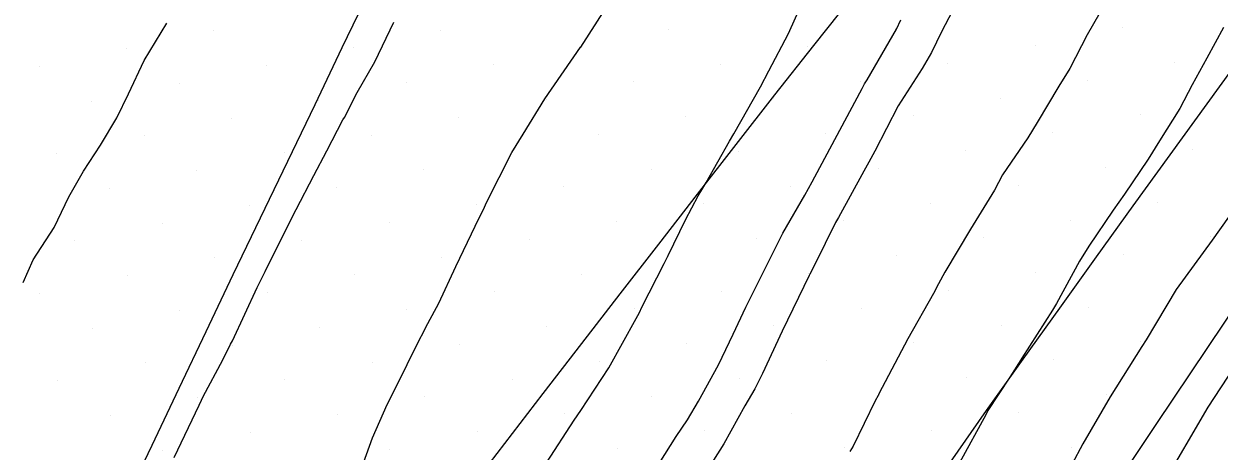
# Model space of a CAD drawing. Extents: x 2354170 to 2357230, y 866100 to 868290.
# Drawn here: x 2355403.51 to 2355450.94, y 866403.84 to 866420.8 of the extents above; entities that cross this region are included whole.
import ezdxf

# ---------------------------------------------------------------- set-up
doc = ezdxf.new("R2010")
doc.units = 0
for name, color, linetype in [('Default', 7, 'Continuous'), ('DTM Contours Major', 7, 'Continuous'), ('DTM Contours Minor', 7, 'Continuous'), ('Exist DTM Breakline', 7, 'Continuous'), ('Exist DTM Scan Elevation Point', 7, 'Continuous'), ('Exist Roads EOP', 7, 'Continuous')]:
    doc.layers.add(name, color=color, linetype=linetype)

msp = doc.modelspace()

# ---------------------------------------------------------------- linework, layer by layer
at = {"layer": 'Default'}
for points in [[(2355416.574, 866402.231), (2355417.346, 866404.363), (2355417.929, 866405.688), (2355418.408, 866406.658), (2355419.029, 866407.894), (2355419.54, 866408.907), (2355419.98, 866409.714), (2355420.643, 866411.174), (2355421.576, 866413.101), (2355421.753, 866413.437), (2355421.862, 866413.705), (2355422.878, 866415.691), (2355423.323, 866416.427), (2355424.18, 866417.827), (2355425.601, 866419.879), (2355425.604, 866419.883), (2355426.935, 866421.955)], [(2355424.247, 866403.367), (2355425.347, 866405.064), (2355425.605, 866405.447), (2355426.725, 866407.151), (2355427.803, 866409.1), (2355427.94, 866409.344), (2355428.031, 866409.549), (2355428.913, 866411.283), (2355429.038, 866411.522), (2355429.078, 866411.602), (2355429.767, 866413.02), (2355430.267, 866413.972), (2355430.454, 866414.273), (2355430.589, 866414.503), (2355431.505, 866416.151), (2355431.68, 866416.431), (2355432.734, 866418.302), (2355433.075, 866418.937), (2355433.853, 866420.42), (2355434.405, 866421.672)], [(2355440.66, 866421.912), (2355439.917, 866420.482), (2355439.52, 866419.668), (2355439.15, 866419.03), (2355438.196, 866417.547), (2355437.272, 866415.755), (2355437.038, 866415.316), (2355436.843, 866414.952), (2355435.831, 866413.116), (2355435.718, 866412.919), (2355434.889, 866411.254), (2355434.697, 866410.869), (2355434.672, 866410.806), (2355433.594, 866408.601), (2355432.822, 866406.917), (2355432.519, 866406.315), (2355432.117, 866405.634), (2355431.288, 866404.131), (2355430.458, 866402.827)], [(2355446.207, 866421.24), (2355445.706, 866420.365), (2355445.008, 866419.036), (2355444.578, 866418.331), (2355443.716, 866416.892), (2355443.353, 866416.278), (2355442.344, 866414.803), (2355442.025, 866414.203), (2355441.071, 866412.647), (2355440.055, 866410.948), (2355439.805, 866410.487), (2355439.61, 866410.103), (2355438.584, 866408.297), (2355437.433, 866406.107), (2355437.417, 866406.072), (2355437.403, 866406.046), (2355437.294, 866405.828), (2355436.41, 866404.04), (2355436.288, 866403.821)], [(2355409.47, 866403.578), (2355410.462, 866405.664), (2355410.554, 866405.859), (2355410.618, 866406.003), (2355411.399, 866407.466), (2355411.714, 866408.078), (2355411.783, 866408.215), (2355412.77, 866410.332), (2355413.082, 866410.973), (2355413.871, 866412.567), (2355414.316, 866413.437), (2355415.021, 866414.778), (2355415.532, 866415.767), (2355416.161, 866416.996), (2355416.233, 866417.09), (2355416.736, 866418.073), (2355417.437, 866419.29), (2355418.189, 866420.876)], [(2355451.116, 866420.66), (2355450.445, 866419.447), (2355449.871, 866418.379), (2355449.374, 866417.448), (2355448.573, 866416.155), (2355448.117, 866415.433), (2355447.186, 866414.04), (2355446.737, 866413.4), (2355445.767, 866411.971), (2355445.402, 866411.377), (2355444.481, 866409.701), (2355444.32, 866409.434), (2355443.114, 866407.535), (2355443.068, 866407.459), (2355442.638, 866406.776), (2355441.76, 866405.449), (2355441.683, 866405.281), (2355440.638, 866403.37)], [(2355451.96, 866414.036), (2355450.661, 866412.21), (2355449.231, 866410.254), (2355448.044, 866408.262), (2355447.871, 866407.994), (2355446.615, 866405.995), (2355445.531, 866404.126), (2355445.087, 866403.305), (2355444.066, 866401.409), (2355443.326, 866399.871), (2355442.686, 866398.662), (2355441.376, 866396.282), (2355440.786, 866395.279), (2355440.251, 866394.382), (2355438.328, 866390.897), (2355438.025, 866390.35), (2355437.771, 866389.896), (2355436.822, 866387.763), (2355435.24, 866384.989), (2355435.095, 866384.722), (2355432.054, 866379.561), (2355429.376, 866374.657), (2355426.861, 866370.16)], [(2355452.802, 866409.113), (2355450.496, 866405.586), (2355448.65, 866402.429), (2355447.061, 866399.726), (2355447.834, 866399.425), (2355443.113, 866391.371), (2355441.875, 866389.667), (2355439.877, 866388.726), (2355437.34, 866384.279), (2355436.036, 866381.884), (2355433.582, 866377.718), (2355431.42, 866373.76), (2355429.39, 866370.13), (2355428.163, 866367.964), (2355425.761, 866363.989), (2355423.888, 866361.008), (2355421.742, 866357.166), (2355419.659, 866353.494), (2355417.092, 866349.056), (2355415.246, 866345.904), (2355413.421, 866342.836), (2355411.543, 866339.809)]]:
    msp.add_lwpolyline(points, dxfattribs=at)
at = {"layer": 'DTM Contours Major'}
msp.add_lwpolyline([(2355451.96, 866414.036), (2355450.661, 866412.21), (2355449.231, 866410.254), (2355448.044, 866408.262), (2355447.871, 866407.994), (2355446.615, 866405.995), (2355445.531, 866404.126), (2355445.087, 866403.305), (2355444.066, 866401.409), (2355443.326, 866399.871), (2355442.686, 866398.662), (2355441.376, 866396.282), (2355440.786, 866395.279), (2355440.251, 866394.382), (2355438.328, 866390.897), (2355438.025, 866390.35), (2355437.771, 866389.896), (2355436.822, 866387.763), (2355435.24, 866384.989), (2355435.095, 866384.722), (2355432.054, 866379.561), (2355429.376, 866374.657), (2355426.861, 866370.16)], dxfattribs=at)
at = {"layer": 'DTM Contours Minor'}
for points in [[(2355403.485, 866410.536), (2355403.876, 866411.427), (2355404.716, 866412.719), (2355405.289, 866413.938), (2355405.87, 866414.953), (2355406.556, 866415.985), (2355407.199, 866417.071), (2355407.663, 866418.03), (2355408.279, 866419.355), (2355409.176, 866420.838)], [(2355428.489, 866402.986), (2355429.399, 866404.416), (2355429.848, 866405.084), (2355430.274, 866405.825), (2355431.075, 866407.27), (2355431.65, 866408.482), (2355432.161, 866409.549), (2355432.844, 866410.924), (2355433.286, 866411.803), (2355433.63, 866412.494), (2355434.496, 866413.999), (2355434.791, 866414.534), (2355435.687, 866416.209), (2355436.767, 866418.234), (2355436.867, 866418.426), (2355436.969, 866418.586), (2355438.131, 866420.587), (2355438.314, 866420.962)]]:
    msp.add_lwpolyline(points, dxfattribs=at)
at = {"layer": 'Exist DTM Breakline'}
for points in [[(2355417.216, 866422.1), (2355416.132, 866419.847), (2355415.049, 866417.594), (2355413.967, 866415.34), (2355412.885, 866413.086), (2355411.802, 866410.833), (2355410.727, 866408.576), (2355409.654, 866406.318), (2355408.58, 866404.06), (2355407.507, 866401.802), (2355406.428, 866399.547), (2355405.348, 866397.292), (2355404.269, 866395.038), (2355403.189, 866392.783)], [(2355436.387, 866421.91), (2355434.84, 866419.946), (2355433.294, 866417.982), (2355431.759, 866416.008), (2355430.225, 866414.035), (2355428.69, 866412.061), (2355427.156, 866410.087), (2355425.631, 866408.106), (2355424.108, 866406.124), (2355422.584, 866404.142), (2355421.06, 866402.16), (2355419.545, 866400.171), (2355418.031, 866398.182), (2355416.517, 866396.192), (2355415.003, 866394.203), (2355413.501, 866392.204), (2355412, 866390.205), (2355410.499, 866388.206), (2355408.998, 866386.207), (2355407.515, 866384.194), (2355406.088, 866382.256)], [(2355451.914, 866419.655), (2355450.449, 866417.629), (2355448.983, 866415.604), (2355447.518, 866413.578), (2355446.06, 866411.547), (2355444.603, 866409.516), (2355443.146, 866407.484), (2355441.689, 866405.453), (2355440.265, 866403.398)]]:
    msp.add_lwpolyline(points, dxfattribs=at)
at = {"layer": 'Exist DTM Scan Elevation Point'}
for p, q in [((2355438.086, 866420.617), (2355438.086, 866420.617)), ((2355447.1, 866420.649), (2355447.1, 866420.649)), ((2355411.044, 866420.522), (2355411.044, 866420.522)), ((2355420.058, 866420.554), (2355420.058, 866420.554)), ((2355429.072, 866420.586), (2355429.072, 866420.586)), ((2355407.58, 866419.817), (2355407.58, 866419.817)), ((2355416.594, 866419.848), (2355416.594, 866419.848)), ((2355425.608, 866419.88), (2355425.608, 866419.88)), ((2355434.621, 866419.912), (2355434.621, 866419.912)), ((2355443.635, 866419.943), (2355443.635, 866419.943)), ((2355422.143, 866419.175), (2355422.143, 866419.175)), ((2355431.157, 866419.206), (2355431.157, 866419.206)), ((2355440.171, 866419.238), (2355440.171, 866419.238)), ((2355449.185, 866419.27), (2355449.185, 866419.27)), ((2355404.116, 866419.111), (2355404.116, 866419.111)), ((2355413.129, 866419.143), (2355413.129, 866419.143)), ((2355409.665, 866418.437), (2355409.665, 866418.437)), ((2355418.679, 866418.469), (2355418.679, 866418.469)), ((2355427.693, 866418.501), (2355427.693, 866418.501)), ((2355436.706, 866418.532), (2355436.706, 866418.532)), ((2355445.72, 866418.564), (2355445.72, 866418.564)), ((2355415.214, 866417.763), (2355415.214, 866417.763)), ((2355424.228, 866417.795), (2355424.228, 866417.795)), ((2355433.242, 866417.827), (2355433.242, 866417.827)), ((2355442.256, 866417.858), (2355442.256, 866417.858)), ((2355406.201, 866417.732), (2355406.201, 866417.732)), ((2355411.75, 866417.058), (2355411.75, 866417.058)), ((2355420.764, 866417.09), (2355420.764, 866417.09)), ((2355429.778, 866417.121), (2355429.778, 866417.121)), ((2355438.791, 866417.153), (2355438.791, 866417.153)), ((2355447.805, 866417.185), (2355447.805, 866417.185)), ((2355408.286, 866416.352), (2355408.286, 866416.352)), ((2355417.299, 866416.384), (2355417.299, 866416.384)), ((2355426.313, 866416.416), (2355426.313, 866416.416)), ((2355435.327, 866416.447), (2355435.327, 866416.447)), ((2355444.341, 866416.479), (2355444.341, 866416.479)), ((2355404.821, 866415.647), (2355404.821, 866415.647)), ((2355413.835, 866415.678), (2355413.835, 866415.678)), ((2355422.849, 866415.71), (2355422.849, 866415.71)), ((2355431.863, 866415.742), (2355431.863, 866415.742)), ((2355440.876, 866415.774), (2355440.876, 866415.774)), ((2355449.89, 866415.805), (2355449.89, 866415.805)), ((2355410.371, 866414.973), (2355410.371, 866414.973)), ((2355419.384, 866415.005), (2355419.384, 866415.005)), ((2355428.398, 866415.036), (2355428.398, 866415.036)), ((2355437.412, 866415.068), (2355437.412, 866415.068)), ((2355446.426, 866415.1), (2355446.426, 866415.1)), ((2355406.906, 866414.267), (2355406.906, 866414.267)), ((2355415.92, 866414.299), (2355415.92, 866414.299)), ((2355424.934, 866414.331), (2355424.934, 866414.331)), ((2355433.948, 866414.362), (2355433.948, 866414.362)), ((2355442.961, 866414.394), (2355442.961, 866414.394)), ((2355412.455, 866413.593), (2355412.455, 866413.593)), ((2355421.469, 866413.625), (2355421.469, 866413.625)), ((2355430.483, 866413.657), (2355430.483, 866413.657)), ((2355439.497, 866413.689), (2355439.497, 866413.689)), ((2355448.511, 866413.72), (2355448.511, 866413.72)), ((2355445.046, 866413.015), (2355445.046, 866413.015)), ((2355408.991, 866412.888), (2355408.991, 866412.888)), ((2355418.005, 866412.92), (2355418.005, 866412.92)), ((2355427.019, 866412.951), (2355427.019, 866412.951)), ((2355436.033, 866412.983), (2355436.033, 866412.983)), ((2355405.527, 866412.182), (2355405.527, 866412.182)), ((2355414.54, 866412.214), (2355414.54, 866412.214)), ((2355423.554, 866412.246), (2355423.554, 866412.246)), ((2355432.568, 866412.277), (2355432.568, 866412.277)), ((2355441.582, 866412.309), (2355441.582, 866412.309)), ((2355450.596, 866412.341), (2355450.596, 866412.341)), ((2355438.118, 866411.604), (2355438.118, 866411.604)), ((2355447.131, 866411.635), (2355447.131, 866411.635)), ((2355411.076, 866411.508), (2355411.076, 866411.508)), ((2355420.09, 866411.54), (2355420.09, 866411.54)), ((2355429.104, 866411.572), (2355429.104, 866411.572)), ((2355407.612, 866410.803), (2355407.612, 866410.803)), ((2355416.625, 866410.835), (2355416.625, 866410.835)), ((2355425.639, 866410.866), (2355425.639, 866410.866)), ((2355434.653, 866410.898), (2355434.653, 866410.898)), ((2355443.667, 866410.93), (2355443.667, 866410.93)), ((2355422.175, 866410.161), (2355422.175, 866410.161)), ((2355431.189, 866410.192), (2355431.189, 866410.192)), ((2355440.203, 866410.224), (2355440.203, 866410.224)), ((2355449.216, 866410.256), (2355449.216, 866410.256)), ((2355404.147, 866410.097), (2355404.147, 866410.097)), ((2355413.161, 866410.129), (2355413.161, 866410.129)), ((2355409.697, 866409.424), (2355409.697, 866409.424)), ((2355418.71, 866409.455), (2355418.71, 866409.455)), ((2355427.724, 866409.487), (2355427.724, 866409.487)), ((2355436.738, 866409.519), (2355436.738, 866409.519)), ((2355445.752, 866409.55), (2355445.752, 866409.55)), ((2355415.246, 866408.75), (2355415.246, 866408.75)), ((2355424.26, 866408.781), (2355424.26, 866408.781)), ((2355433.274, 866408.813), (2355433.274, 866408.813)), ((2355442.288, 866408.845), (2355442.288, 866408.845)), ((2355406.232, 866408.718), (2355406.232, 866408.718)), ((2355411.782, 866408.044), (2355411.782, 866408.044)), ((2355420.795, 866408.076), (2355420.795, 866408.076)), ((2355429.809, 866408.107), (2355429.809, 866408.107)), ((2355438.823, 866408.139), (2355438.823, 866408.139)), ((2355447.837, 866408.171), (2355447.837, 866408.171)), ((2355408.317, 866407.339), (2355408.317, 866407.339)), ((2355417.331, 866407.37), (2355417.331, 866407.37)), ((2355426.345, 866407.402), (2355426.345, 866407.402)), ((2355435.359, 866407.434), (2355435.359, 866407.434)), ((2355444.372, 866407.465), (2355444.372, 866407.465)), ((2355404.853, 866406.633), (2355404.853, 866406.633)), ((2355413.867, 866406.665), (2355413.867, 866406.665)), ((2355422.88, 866406.696), (2355422.88, 866406.696)), ((2355431.894, 866406.728), (2355431.894, 866406.728)), ((2355440.908, 866406.76), (2355440.908, 866406.76)), ((2355410.402, 866405.959), (2355410.402, 866405.959)), ((2355419.416, 866405.991), (2355419.416, 866405.991)), ((2355428.43, 866406.022), (2355428.43, 866406.022)), ((2355437.444, 866406.054), (2355437.444, 866406.054)), ((2355446.457, 866406.086), (2355446.457, 866406.086)), ((2355406.938, 866405.254), (2355406.938, 866405.254)), ((2355415.952, 866405.285), (2355415.952, 866405.285)), ((2355424.965, 866405.317), (2355424.965, 866405.317)), ((2355433.979, 866405.349), (2355433.979, 866405.349)), ((2355442.993, 866405.38), (2355442.993, 866405.38)), ((2355412.487, 866404.58), (2355412.487, 866404.58)), ((2355421.501, 866404.611), (2355421.501, 866404.611)), ((2355430.515, 866404.643), (2355430.515, 866404.643)), ((2355439.529, 866404.675), (2355439.529, 866404.675)), ((2355445.078, 866404.001), (2355445.078, 866404.001)), ((2355409.023, 866403.874), (2355409.023, 866403.874)), ((2355418.037, 866403.906), (2355418.037, 866403.906)), ((2355427.05, 866403.937), (2355427.05, 866403.937)), ((2355436.064, 866403.969), (2355436.064, 866403.969))]:
    msp.add_line(p, q, dxfattribs=at)
at = {"layer": 'Exist Roads EOP'}
msp.add_lwpolyline([(2355451.794, 866409.921), (2355448.456, 866404.935), (2355445.128, 866399.942), (2355441.767, 866394.972), (2355438.376, 866390.022), (2355434.976, 866385.079), (2355431.581, 866380.132), (2355428.205, 866375.172), (2355424.87, 866370.184), (2355421.593, 866365.158), (2355418.375, 866360.094), (2355415.198, 866355.004), (2355412.042, 866349.901), (2355408.898, 866344.791), (2355405.76, 866339.677)], dxfattribs=at)

doc.saveas('drawing.dxf')
